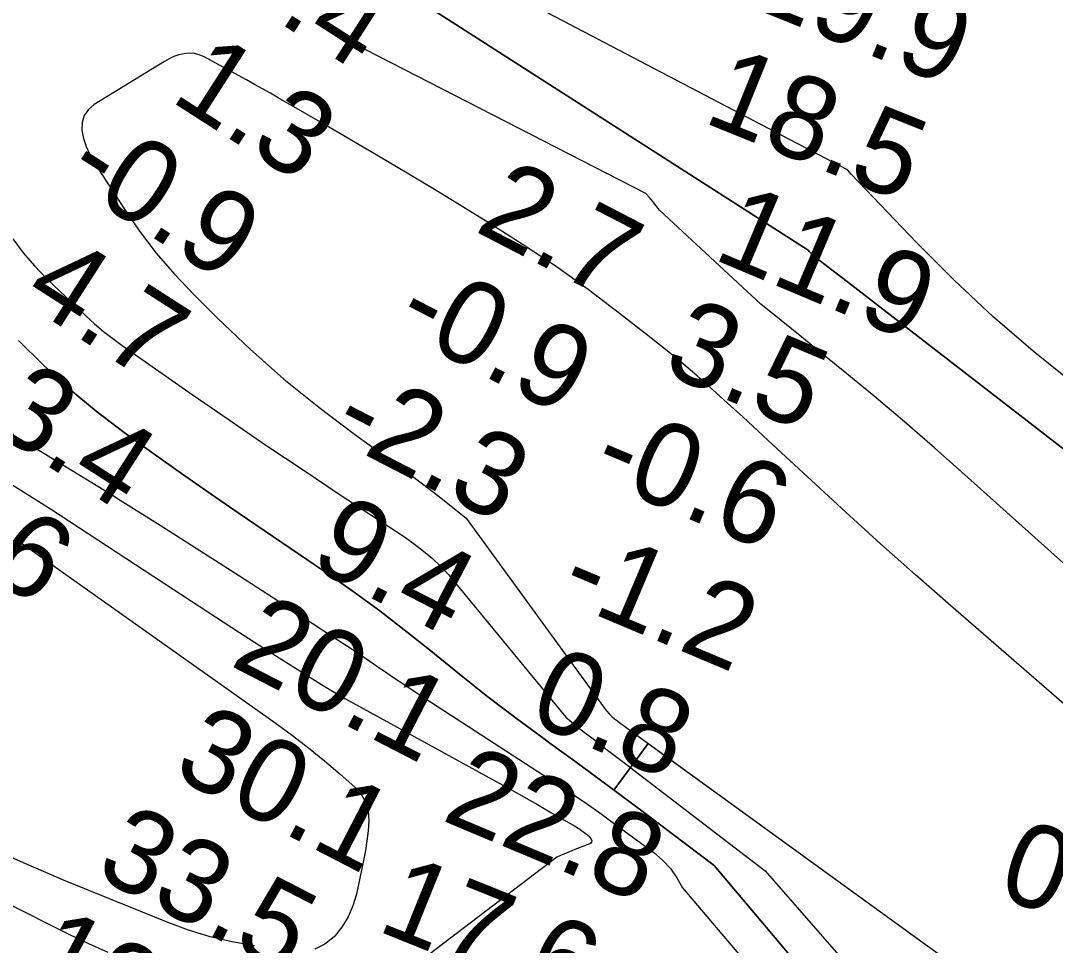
# Model space of a CAD drawing. Extents: x 3161615 to 3199515, y 867541 to 892976.
# Drawn here: x 3187887 to 3188718, y 883854 to 884596 of the extents above; entities that cross this region are included whole.
import ezdxf

# ---------------------------------------------------------------- set-up
doc = ezdxf.new("R2010")
doc.units = 0
for name, color, linetype in [('V-RIVR-RANG', 7, 'Continuous'), ('V-TOPO-DPTH', 7, 'Continuous'), ('V-TOPO-MINR', 7, 'Continuous'), ('V-TOPO-WATR', 7, 'Continuous')]:
    doc.layers.add(name, color=color, linetype=linetype)

msp = doc.modelspace()

# ---------------------------------------------------------------- linework, layer by layer
at = {"layer": 'V-TOPO-DPTH'}
for points in [[(3188216.71, 884605.97), (3188519.45, 884411.69), (3188520.27, 884410.71), (3188523.06, 884408.09), (3188526.04, 884405.68), (3188533.01, 884400.29), (3188537.51, 884396.82), (3188542, 884393.34), (3188546.5, 884389.86), (3188551, 884386.39), (3188754.58, 884228.88)], [(3188216.71, 884605.97), (3188519.45, 884411.69), (3188520.27, 884410.71), (3188523.06, 884408.09), (3188526.04, 884405.68), (3188533.01, 884400.29), (3188537.51, 884396.82), (3188542, 884393.34), (3188546.5, 884389.86), (3188551, 884386.39), (3188754.58, 884228.88)], [(3188417.83, 884321.6), (3188405.12, 884332.04), (3188392.25, 884342.29), (3188368.19, 884361.05), (3188342.87, 884380.1), (3188317.15, 884398.57), (3188290.81, 884416.15), (3188264.07, 884433.14), (3188220.81, 884459.61), (3188197.78, 884473.57), (3188174.68, 884487.41), (3188151.46, 884501.06), (3188128.17, 884514.59), (3188094.24, 884534.12), (3188087.85, 884537.77), (3188081.45, 884541.39), (3188075.03, 884544.97), (3188068.59, 884548.52), (3188034.68, 884567.1), (3188030.82, 884568.71), (3188026.87, 884569.75), (3188022.8, 884569.95), (3188018.63, 884569.59), (3188014.48, 884568.54), (3188010.44, 884567.21), (3188006.56, 884565.45), (3188002.79, 884563.42), (3187946.39, 884528.91), (3187941.78, 884524.75), (3187938.4, 884520.01), (3187936.88, 884514.39), (3187936.6, 884508.19), (3187937.98, 884501.57), (3187939.9, 884495.14), (3187942.63, 884489.03), (3187945.92, 884483.11), (3187970.11, 884445.55), (3187982.8, 884427.19), (3187996.23, 884409.44), (3188010.78, 884392.59), (3188026.08, 884376.35), (3188045.55, 884356.98), (3188071.72, 884332.17), (3188098.63, 884308.26), (3188126.67, 884285.67), (3188155.46, 884263.96), (3188178.79, 884247.24), (3188201.23, 884230.74), (3188223.39, 884213.88), (3188245.13, 884196.48), (3188353.16, 884048.07), (3188355.22, 884045.04), (3188356.16, 884043.74), (3188357.94, 884041.5), (3188359.83, 884039.37), (3188361.9, 884037.4), (3188364.08, 884035.55), (3188366.36, 884033.79), (3188368.65, 884032.05), (3188370.96, 884030.33), (3188373.28, 884028.63), (3188611.54, 883855.92), (3188627.65, 883844.2)], [(3188417.83, 884321.6), (3188405.12, 884332.04), (3188392.25, 884342.29), (3188368.19, 884361.05), (3188342.87, 884380.1), (3188317.15, 884398.57), (3188290.81, 884416.15), (3188264.07, 884433.14), (3188220.81, 884459.61), (3188197.78, 884473.57), (3188174.68, 884487.41), (3188151.46, 884501.06), (3188128.17, 884514.59), (3188094.24, 884534.12), (3188087.85, 884537.77), (3188081.45, 884541.39), (3188075.03, 884544.97), (3188068.59, 884548.52), (3188034.68, 884567.1), (3188030.82, 884568.71), (3188026.87, 884569.75), (3188022.8, 884569.95), (3188018.63, 884569.59), (3188014.48, 884568.54), (3188010.44, 884567.21), (3188006.56, 884565.45), (3188002.79, 884563.42), (3187946.39, 884528.91), (3187941.78, 884524.75), (3187938.4, 884520.01), (3187936.88, 884514.39), (3187936.6, 884508.19), (3187937.98, 884501.57), (3187939.9, 884495.14), (3187942.63, 884489.03), (3187945.92, 884483.11), (3187970.11, 884445.55), (3187982.8, 884427.19), (3187996.23, 884409.44), (3188010.78, 884392.59), (3188026.08, 884376.35), (3188045.55, 884356.98), (3188071.72, 884332.17), (3188098.63, 884308.26), (3188126.67, 884285.67), (3188155.46, 884263.96), (3188178.79, 884247.24), (3188201.23, 884230.74), (3188223.39, 884213.88), (3188245.13, 884196.48), (3188353.16, 884048.07), (3188355.22, 884045.04), (3188356.16, 884043.74), (3188357.94, 884041.5), (3188359.83, 884039.37), (3188361.9, 884037.4), (3188364.08, 884035.55), (3188366.36, 884033.79), (3188368.65, 884032.05), (3188370.96, 884030.33), (3188373.28, 884028.63), (3188391.23, 884015.62), (3188363.6, 883978.17)], [(3188363.6, 883978.17), (3188350.83, 883987.68), (3188332.11, 884001.46), (3188313.35, 884015.17), (3188306.47, 884020.18), (3188284.39, 884036.54), (3188262.51, 884053.18), (3188240.94, 884070.2), (3188219.57, 884087.5), (3188219.22, 884087.79), (3188197.61, 884105.12), (3188175.69, 884122.05), (3188153.31, 884138.38), (3188130.63, 884154.29), (3188062.93, 884200.44), (3188039.65, 884216.44), (3188016.47, 884232.57), (3187993.41, 884248.88), (3187970.44, 884265.32), (3187948.06, 884282.45), (3187926.36, 884300.36), (3187905.68, 884319.44), (3187885.69, 884339.31)], [(3188645.58, 883678.48), (3188444.07, 883917.65), (3188388.06, 883959.87), (3188369.47, 883973.81), (3188350.83, 883987.68), (3188332.11, 884001.46), (3188313.35, 884015.17), (3188306.47, 884020.18), (3188284.39, 884036.54), (3188262.51, 884053.18), (3188240.94, 884070.2), (3188219.57, 884087.5), (3188219.22, 884087.79), (3188197.61, 884105.12), (3188175.69, 884122.05), (3188153.31, 884138.38), (3188130.63, 884154.29), (3188062.93, 884200.44), (3188039.65, 884216.44), (3188016.47, 884232.57), (3187993.41, 884248.88), (3187970.44, 884265.32), (3187948.06, 884282.45), (3187926.36, 884300.36), (3187905.68, 884319.44), (3187885.69, 884339.31)], [(3188777.48, 884001.83), (3188633.97, 884126.25), (3188605.7, 884151.03), (3188577.6, 884176), (3188549.77, 884201.27), (3188522.11, 884226.73), (3188491.15, 884255.52), (3188479.08, 884266.71), (3188466.97, 884277.85), (3188454.82, 884288.94), (3188442.63, 884300), (3188430.31, 884310.89), (3188417.83, 884321.6)], [(3188777.48, 884001.83), (3188633.97, 884126.25), (3188605.7, 884151.03), (3188577.6, 884176), (3188549.77, 884201.27), (3188522.11, 884226.73), (3188491.15, 884255.52), (3188479.08, 884266.71), (3188466.97, 884277.85), (3188454.82, 884288.94), (3188442.63, 884300), (3188430.31, 884310.89), (3188417.83, 884321.6)], [(3187878.29, 884224.92), (3187894.91, 884214.56), (3187911.41, 884203.97), (3188024.44, 884129.85), (3188043.79, 884117.24), (3188063.18, 884104.7), (3188082.65, 884092.27), (3188102.15, 884079.91), (3188128.92, 884063.05), (3188135.11, 884059.23), (3188141.35, 884055.48), (3188147.65, 884051.85), (3188154, 884048.29), (3188269.19, 883985.02), (3188280.21, 883978.93), (3188291.2, 883972.79), (3188302.16, 883966.58), (3188313.09, 883960.33), (3188332.04, 883949.42), (3188334.86, 883947.69), (3188336.23, 883946.77), (3188337.59, 883945.82), (3188342.42, 883942.3), (3188344.27, 883940.55), (3188345.62, 883938.39), (3188345.79, 883937.36), (3188345.66, 883936.44), (3188345.11, 883935.71), (3188344.27, 883935.09), (3188336.99, 883932.34), (3188332.15, 883930.45), (3188327.34, 883928.49), (3188322.58, 883926.41), (3188317.85, 883924.27), (3188203.37, 883837.11)], [(3188366.52, 883976.01), (3188363.6, 883978.17), (3188391.23, 884015.62), (3188395.89, 884012.24), (3188611.54, 883855.92), (3188627.65, 883844.2)], [(3188645.58, 883678.48), (3188444.07, 883917.65), (3188388.06, 883959.87), (3188369.47, 883973.81), (3188366.52, 883976.01)], [(3187957.68, 883847.72), (3187942.24, 883854.63), (3187926.96, 883861.93), (3187772.34, 883939.57)]]:
    msp.add_lwpolyline(points, dxfattribs=at)
at = {"layer": 'V-TOPO-MINR'}
for points in [[(3188733.15, 884304.08), (3188700.01, 884330.82), (3188667.74, 884358.53), (3188636.76, 884387.68), (3188606.64, 884417.78), (3188553.99, 884472.86), (3188551.1, 884476.31), (3188184.53, 884668.54)], [(3188497.99, 884355.25), (3188481.58, 884368.55), (3188400.15, 884444.03), (3188397.47, 884447.42), (3188394.8, 884450.81), (3188392.13, 884454.22), (3188389.28, 884457.38), (3188154.07, 884578.11), (3188132.27, 884591.94), (3188125.81, 884596.18)], [(3188417.83, 884321.6), (3188405.12, 884332.04), (3188392.25, 884342.29), (3188368.19, 884361.05), (3188342.87, 884380.1), (3188317.15, 884398.57), (3188290.81, 884416.15), (3188264.07, 884433.14), (3188220.81, 884459.61), (3188197.78, 884473.57), (3188174.68, 884487.41), (3188151.46, 884501.06), (3188128.17, 884514.59), (3188094.24, 884534.12), (3188087.85, 884537.77), (3188081.45, 884541.39), (3188075.03, 884544.97), (3188068.59, 884548.52), (3188034.68, 884567.1), (3188030.82, 884568.71), (3188026.87, 884569.75), (3188022.8, 884569.95), (3188018.63, 884569.59), (3188014.48, 884568.54), (3188010.44, 884567.21), (3188006.56, 884565.45), (3188002.79, 884563.42), (3187946.39, 884528.91), (3187941.78, 884524.75), (3187938.4, 884520.01), (3187936.88, 884514.39), (3187936.6, 884508.19), (3187937.98, 884501.57), (3187939.9, 884495.14), (3187942.63, 884489.03), (3187945.92, 884483.11), (3187970.11, 884445.55), (3187982.8, 884427.19), (3187996.23, 884409.44), (3188010.78, 884392.59), (3188026.08, 884376.35), (3188045.55, 884356.98), (3188071.72, 884332.17), (3188098.63, 884308.26), (3188126.67, 884285.67), (3188155.46, 884263.96), (3188178.79, 884247.24), (3188201.23, 884230.74), (3188223.39, 884213.88), (3188245.13, 884196.48), (3188353.16, 884048.07), (3188355.22, 884045.04), (3188356.16, 884043.74), (3188357.94, 884041.5), (3188359.83, 884039.37), (3188361.9, 884037.4), (3188364.08, 884035.55), (3188366.36, 884033.79), (3188368.65, 884032.05), (3188370.96, 884030.33), (3188373.28, 884028.63), (3188611.54, 883855.92), (3188627.65, 883844.2)], [(3187881.09, 884420.88), (3187889.38, 884409.65), (3187898.54, 884399.11), (3187908.29, 884389.04), (3187939.73, 884359.07), (3187946.73, 884352.7), (3187953.91, 884346.55), (3187961.36, 884340.73), (3187969, 884335.14), (3188025.17, 884295.91), (3188054.67, 884275.5), (3188084.29, 884255.25), (3188114.09, 884235.27), (3188143.99, 884215.45), (3188188.69, 884186.11), (3188196.23, 884180.95), (3188203.63, 884175.61), (3188210.83, 884169.98), (3188217.88, 884164.17), (3188224.52, 884157.95), (3188230.75, 884151.38), (3188236.38, 884144.28), (3188324.93, 884036.88), (3188336.27, 884027.53), (3188347.96, 884018.55), (3188359.65, 884009.57), (3188371.34, 884000.6), (3188383.04, 883991.63), (3188484.99, 883913.49), (3188665.48, 883706.68)], [(3188760.52, 884127.98), (3188645.11, 884231.64), (3188621.13, 884252.87), (3188596.93, 884273.85), (3188572.43, 884294.48), (3188547.73, 884314.86), (3188530.78, 884328.63), (3188514.39, 884341.94), (3188497.99, 884355.25)], [(3188777.48, 884001.83), (3188633.97, 884126.25), (3188605.7, 884151.03), (3188577.6, 884176), (3188549.77, 884201.27), (3188522.11, 884226.73), (3188491.15, 884255.52), (3188479.08, 884266.71), (3188466.97, 884277.85), (3188454.82, 884288.94), (3188442.63, 884300), (3188430.31, 884310.89), (3188417.83, 884321.6)], [(3187865.09, 884272.94), (3187897.09, 884254.18), (3187928.83, 884234.98), (3187960.39, 884215.48), (3187967.3, 884211.15), (3187999.32, 884190.94), (3188031.27, 884170.62), (3188063.12, 884150.14), (3188094.89, 884129.56), (3188139.45, 884100.53), (3188148.87, 884094.34), (3188158.27, 884088.1), (3188167.61, 884081.79), (3188176.92, 884075.44), (3188177.82, 884074.82), (3188187.58, 884068.16), (3188197.37, 884061.55), (3188207.23, 884055.03), (3188217.11, 884048.55), (3188322.4, 883980.24), (3188332.46, 883973.58), (3188342.44, 883966.8), (3188352.29, 883959.84), (3188362.06, 883952.76), (3188395.56, 883928.02), (3188402.59, 883921.97), (3188408.91, 883915.34), (3188414.18, 883907.84), (3188418.74, 883899.77), (3188642.79, 883635.52)], [(3187878.29, 884224.92), (3187894.91, 884214.56), (3187911.41, 884203.97), (3188024.44, 884129.85), (3188043.79, 884117.24), (3188063.18, 884104.7), (3188082.65, 884092.27), (3188102.15, 884079.91), (3188128.92, 884063.05), (3188135.11, 884059.23), (3188141.35, 884055.48), (3188147.65, 884051.85), (3188154, 884048.29), (3188269.19, 883985.02), (3188280.21, 883978.93), (3188291.2, 883972.79), (3188302.16, 883966.58), (3188313.09, 883960.33), (3188332.04, 883949.42), (3188334.86, 883947.69), (3188336.23, 883946.77), (3188337.59, 883945.82), (3188342.42, 883942.3), (3188344.27, 883940.55), (3188345.62, 883938.39), (3188345.79, 883937.36), (3188345.66, 883936.44), (3188345.11, 883935.71), (3188344.27, 883935.09), (3188336.99, 883932.34), (3188332.15, 883930.45), (3188327.34, 883928.49), (3188322.58, 883926.41), (3188317.85, 883924.27), (3188203.37, 883837.11)], [(3187883.26, 884180.11), (3187887.91, 884176.83), (3188092.54, 884031.59), (3188105.67, 884021.95), (3188118.59, 884012.04), (3188131.18, 884001.72), (3188143.56, 883991.13), (3188155.95, 883980.19), (3188160.87, 883974.41), (3188164.55, 883968.12), (3188166.37, 883961.07), (3188166.96, 883953.51), (3188166.27, 883945.51), (3188165.35, 883937.54), (3188164.09, 883929.63), (3188162.61, 883921.74), (3188156.91, 883894.73), (3188154.08, 883885.29), (3188150.31, 883876.34), (3188145.13, 883868.14), (3188139, 883860.42), (3188131.6, 883854.6), (3188123.62, 883850.42)], [(3187957.68, 883847.72), (3187942.24, 883854.63), (3187926.96, 883861.93), (3187772.34, 883939.57)], [(3188075.1, 883853.02), (3188057.17, 883856.28), (3188039.46, 883860.4), (3188022.1, 883865.8), (3188004.98, 883872.06), (3187921.88, 883905.93), (3187889.6, 883919.68), (3187857.64, 883934.1)]]:
    msp.add_lwpolyline(points, dxfattribs=at)
at = {"layer": 'V-TOPO-WATR'}
for points in [[(3188754.58, 884228.88), (3188551, 884386.39), (3188546.5, 884389.86), (3188542, 884393.34), (3188537.51, 884396.82), (3188533.01, 884400.29), (3188526.04, 884405.68), (3188523.06, 884408.09), (3188520.27, 884410.71), (3188519.45, 884411.69), (3188216.71, 884605.97)], [(3187885.69, 884339.31), (3187905.68, 884319.44), (3187926.36, 884300.36), (3187948.06, 884282.45), (3187970.44, 884265.32), (3187993.41, 884248.88), (3188016.47, 884232.57), (3188039.65, 884216.44), (3188062.93, 884200.44), (3188130.63, 884154.29), (3188153.31, 884138.38), (3188175.69, 884122.05), (3188197.61, 884105.12), (3188219.22, 884087.79), (3188219.57, 884087.5), (3188240.94, 884070.2), (3188262.51, 884053.18), (3188284.39, 884036.54), (3188306.47, 884020.18), (3188313.35, 884015.17), (3188332.11, 884001.46), (3188350.83, 883987.68), (3188369.47, 883973.81), (3188388.06, 883959.87), (3188444.07, 883917.65), (3188645.58, 883678.48)]]:
    msp.add_lwpolyline(points, dxfattribs=at)

# ---------------------------------------------------------------- texts
at = {"layer": 'V-RIVR-RANG'}
for s, rotation, p in [('8.4', 327.29083, (3188050.87, 884622.67)), ('19.9', 338.04833, (3188470.92, 884607.97)), ('1.3', 327.29083, (3188006.39, 884532.4)), ('18.5', 338.04833, (3188434, 884515.03)), ('-0.9', 327.29083, (3187920.63, 884468.63)), ('2.7', 332.67806, (3188250.65, 884427.67)), ('11.9', 337.13667, (3188441.8, 884405.28)), ('4.7', 327.29083, (3187887.24, 884371.22)), ('-0.9', 332.67806, (3188185.57, 884348.74)), ('3.5', 337.13667, (3188400.99, 884313.98)), ('13.4', 327.29083, (3187819.68, 884295.77)), ('-2.3', 332.67806, (3188134.55, 884262.54)), ('-0.6', 337.13667, (3188343.42, 884229.75)), ('27.6', 327.29083, (3187753.89, 884219.17)), ('9.4', 332.67806, (3188117.74, 884158.66)), ('-1.2', 337.13667, (3188317.44, 884132.19)), ('20.1', 332.67806, (3188054.3, 884078.88)), ('0.8', 337.13667, (3188292.92, 884034.03)), ('30.1', 332.67806, (3188007.73, 883990.39)), ('22.8', 337.13667, (3188224.17, 883954.51)), ('33.5', 332.67806, (3187945.46, 883910)), ('0.0', 340.71639, (3188669.29, 883893.23)), ('17.6', 338.04833, (3188172.19, 883865.84)), ('19.4', 332.40833, (3187888.94, 883827.28))]:
    msp.add_text(s, height=67, rotation=rotation, dxfattribs=at).set_placement(p)

doc.saveas('drawing.dxf')
